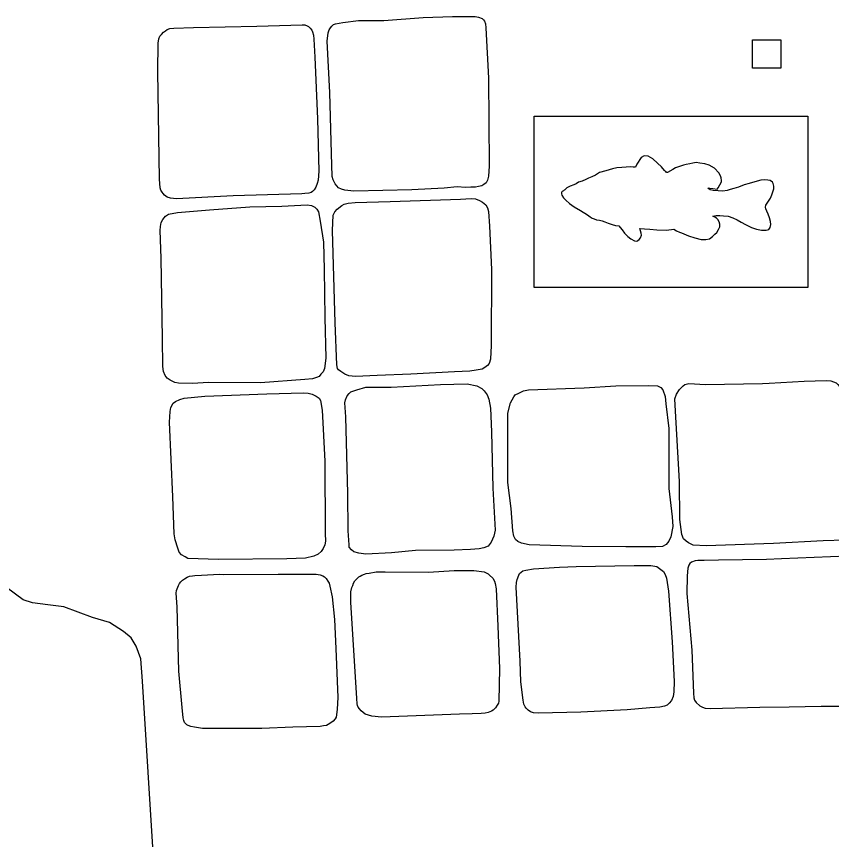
# Model space of a CAD drawing. Extents: x 1084508 to 1142749, y 1057638 to 1093403.
# Drawn here: x 1133602 to 1134536, y 1066107 to 1067051 of the extents above; entities that cross this region are included whole.
import ezdxf

# ---------------------------------------------------------------- set-up
doc = ezdxf.new("R2010")
doc.units = 0
for name, color, linetype in [('Level 35', 7, 'Continuous'), ('Level 47', 7, 'Continuous'), ('Level 56', 7, 'Continuous'), ('Level 57', 7, 'Continuous')]:
    doc.layers.add(name, color=color, linetype=linetype)

msp = doc.modelspace()

# ---------------------------------------------------------------- linework, layer by layer
at = {"layer": 'Level 35'}
for points in [[(1134055.14, 1066851.93), (1133988.74, 1066850.69), (1133978.17, 1066851.68), (1133974.31, 1066852.93), (1133971.08, 1066854.54), (1133969.22, 1066856.53), (1133967.1, 1066859.02), (1133965.61, 1066861.88), (1133964.74, 1066863.63), (1133963.75, 1066867.23), (1133963, 1066893.86), (1133961.26, 1066963.65), (1133958.02, 1067022.5), (1133959.27, 1067031.96), (1133960.51, 1067035.69), (1133961.76, 1067037.93), (1133963.25, 1067039.92), (1133965.49, 1067041.66), (1133967.72, 1067042.41), (1133975.93, 1067043.9), (1133994.09, 1067046.39), (1134023.18, 1067046.14), (1134067.95, 1067049.63), (1134101.52, 1067050.87), (1134127.64, 1067050.87), (1134131.62, 1067050.12), (1134135.6, 1067048.63), (1134137.09, 1067047.14), (1134138.33, 1067045.39), (1134139.58, 1067042.41), (1134140.07, 1067037.68), (1134142.81, 1066980.2), (1134143.31, 1066930.44), (1134143.56, 1066879.18), (1134143.06, 1066867.73), (1134141.81, 1066863.25), (1134140.32, 1066860.27), (1134137.59, 1066858.03), (1134135.35, 1066856.78), (1134131.62, 1066855.79), (1134128.14, 1066855.29), (1134122.91, 1066855.04), (1134116.45, 1066854.79), (1134107.24, 1066855.54), (1134092.07, 1066853.8)], [(1134015.28, 1066639.35), (1133990.5, 1066638.17), (1133982.83, 1066638.76), (1133978.3, 1066640.53), (1133973.58, 1066643.87), (1133971.22, 1066645.65), (1133970.04, 1066647.22), (1133969.26, 1066651.35), (1133967.09, 1066699.56), (1133964.34, 1066805.42), (1133964.73, 1066822.93), (1133966.7, 1066826.87), (1133969.65, 1066829.82), (1133974.96, 1066833.95), (1133977.52, 1066835.72), (1133982.04, 1066836.9), (1133990.3, 1066837.69), (1134030.22, 1066838.87), (1134111.05, 1066841.43), (1134123.05, 1066842.02), (1134127.97, 1066841.63), (1134132.69, 1066839.85), (1134136.23, 1066837.89), (1134139.77, 1066834.94), (1134141.93, 1066831.39), (1134143.11, 1066827.06), (1134144.09, 1066810.34), (1134146.45, 1066760.75), (1134146.06, 1066673.59), (1134145.08, 1066657.84), (1134143.9, 1066653.12), (1134141.73, 1066650.56), (1134138.78, 1066648.2), (1134135.64, 1066646.63), (1134128.95, 1066645.25), (1134121.67, 1066644.27), (1134104.17, 1066643.48), (1134053.82, 1066640.73)], [(1133881.54, 1066630.89), (1133822.35, 1066631.28), (1133803.27, 1066630.1), (1133787.54, 1066630.49), (1133783.61, 1066631.28), (1133778.1, 1066633.84), (1133774.76, 1066636.2), (1133772.2, 1066639.35), (1133770.43, 1066643.68), (1133769.84, 1066649.38), (1133769.25, 1066681.65), (1133767.87, 1066773.74), (1133766.69, 1066805.42), (1133766.89, 1066810.14), (1133767.87, 1066814.67), (1133769.84, 1066818.01), (1133772.79, 1066821.95), (1133776.13, 1066824.31), (1133786.36, 1066826.08), (1133823.13, 1066829.23), (1133869.35, 1066832.77), (1133905.93, 1066833.36), (1133935.04, 1066834.94), (1133939.95, 1066833.95), (1133943.89, 1066832.18), (1133946.05, 1066830.02), (1133948.02, 1066826.67), (1133950.18, 1066816.24), (1133953.92, 1066792.24), (1133954.51, 1066760.56), (1133955.29, 1066705.86), (1133956.47, 1066659.03), (1133954.9, 1066647.22), (1133953.33, 1066643.48), (1133950.77, 1066640.73), (1133948.8, 1066638.17), (1133945.85, 1066636.99), (1133941.33, 1066635.41), (1133932.28, 1066634.43)], [(1134087.98, 1066629.01), (1134118.6, 1066629.56), (1134129.64, 1066627.35), (1134135.43, 1066624.31), (1134137.92, 1066621.55), (1134141.5, 1066617.14), (1134143.43, 1066611.89), (1134145.36, 1066601.68), (1134146.47, 1066574.63), (1134147.85, 1066510.04), (1134150.61, 1066462.02), (1134148.94, 1066455.01), (1134145.92, 1066447.94), (1134142.61, 1066443.52), (1134137.64, 1066441.59), (1134132.12, 1066440.49), (1134122.47, 1066439.66), (1134103.43, 1066438.83), (1134059.29, 1066438.56), (1134031.71, 1066435.8), (1134002.46, 1066434.14), (1133994.46, 1066435.52), (1133988.67, 1066437.18), (1133985.91, 1066439.11), (1133983.15, 1066442.42), (1133983.15, 1066445.18), (1133982.05, 1066461.19), (1133981.77, 1066503.7), (1133979.29, 1066591.74), (1133978.46, 1066608.03), (1133979.01, 1066611.34), (1133980.95, 1066615.76), (1133983.43, 1066618.52), (1133985.08, 1066620.45), (1133991.98, 1066622.93), (1134002.19, 1066625.69), (1134031.43, 1066625.69)], [(1134289.09, 1066627.35), (1134326.89, 1066627.63), (1134336.82, 1066627.35), (1134340.68, 1066625.42), (1134342.89, 1066622.66), (1134345.37, 1066615.2), (1134346.2, 1066606.65), (1134349.51, 1066578.5), (1134349.78, 1066509.77), (1134353.65, 1066477.2), (1134354.2, 1066465.88), (1134351.99, 1066454.29), (1134349.78, 1066449.05), (1134346.47, 1066445.46), (1134342.61, 1066443.25), (1134334.89, 1066442.7), (1134328.54, 1066442.7), (1134300.4, 1066442.7), (1134250.19, 1066443.25), (1134189.5, 1066444.91), (1134180.68, 1066447.11), (1134176.54, 1066448.77), (1134173.83, 1066451.14), (1134171.85, 1066455.12), (1134170.93, 1066461.25), (1134169.09, 1066486.86), (1134165.23, 1066516.67), (1134164.95, 1066574.36), (1134165.23, 1066595.88), (1134168.26, 1066608.03), (1134172.12, 1066614.65), (1134173.5, 1066616.86), (1134177.64, 1066619.07), (1134183.16, 1066621.55), (1134188.68, 1066622.66), (1134252.68, 1066624.87)], [(1133817.82, 1066615.54), (1133889.02, 1066618.1), (1133931.1, 1066619.28), (1133936.41, 1066618.89), (1133940.94, 1066617.9), (1133945.46, 1066615.54), (1133948.8, 1066613.18), (1133950.38, 1066610.42), (1133952.34, 1066599.41), (1133955.29, 1066540.97), (1133955.88, 1066457.93), (1133956.28, 1066449.07), (1133955.49, 1066444.94), (1133953.52, 1066440.81), (1133951.16, 1066437.27), (1133947.82, 1066434.32), (1133942.9, 1066432.15), (1133933.27, 1066429.59), (1133911.83, 1066428.81), (1133833.36, 1066428.02), (1133798.36, 1066429.2), (1133795.21, 1066431.17), (1133791.08, 1066433.73), (1133788.52, 1066436.48), (1133786.95, 1066441.01), (1133783.8, 1066450.65), (1133782.62, 1066457.54), (1133781.25, 1066500.23), (1133777.31, 1066585.83), (1133777.9, 1066597.83), (1133778.89, 1066602.55), (1133781.64, 1066607.28), (1133784.2, 1066609.44), (1133789.31, 1066611.6), (1133794.03, 1066613.18)], [(1134243.52, 1066420.33), (1134309.93, 1066421.47), (1134328.94, 1066421.19), (1134336.03, 1066420.05), (1134338.87, 1066418.06), (1134343.41, 1066414.37), (1134345.4, 1066410.96), (1134346.82, 1066406.71), (1134349.37, 1066391.94), (1134353.34, 1066333.74), (1134355.61, 1066288.31), (1134355.33, 1066276.39), (1134354.76, 1066271.28), (1134352.78, 1066266.45), (1134349.94, 1066263.61), (1134347.67, 1066261.34), (1134344.55, 1066259.92), (1134339.44, 1066258.78), (1134328.09, 1066258.22), (1134301.98, 1066255.94), (1134248.63, 1066253.11), (1134200.39, 1066251.97), (1134194.71, 1066252.25), (1134191.03, 1066253.39), (1134188.47, 1066255.38), (1134186.2, 1066257.65), (1134185.07, 1066259.35), (1134183.65, 1066262.19), (1134182.8, 1066267.02), (1134179.96, 1066288.03), (1134179.11, 1066311.59), (1134174.57, 1066396.48), (1134175.13, 1066401.88), (1134175.7, 1066405.29), (1134177.69, 1066410.11), (1134178.54, 1066412.1), (1134180.53, 1066413.8), (1134182.51, 1066415.22), (1134185.92, 1066415.79), (1134194.43, 1066417.49), (1134224.23, 1066419.48)], [(1134103.6, 1066415.66), (1134126.33, 1066415.51), (1134137.96, 1066414.09), (1134142.5, 1066411.82), (1134144.2, 1066410.4), (1134147.89, 1066406.99), (1134149.88, 1066403.3), (1134150.73, 1066400.74), (1134151.86, 1066394.5), (1134153.85, 1066351.91), (1134155.55, 1066303.36), (1134154.81, 1066265.77), (1134154.43, 1066263.57), (1134152.99, 1066261.18), (1134151.18, 1066258.02), (1134148.4, 1066255.53), (1134146.49, 1066254.19), (1134142.48, 1066252.76), (1134139.32, 1066251.99), (1134134.64, 1066251.51), (1134124.12, 1066251.42), (1134109.59, 1066250.94), (1134020.49, 1066247.4), (1134009.05, 1066248.46), (1134005.33, 1066249.53), (1134001.52, 1066251), (1133999.47, 1066252.66), (1133996.93, 1066254.81), (1133994.97, 1066257.06), (1133993.7, 1066258.83), (1133992.82, 1066260.68), (1133992.43, 1066262.74), (1133992.04, 1066268.8), (1133985, 1066379.15), (1133985, 1066391.28), (1133986.31, 1066396.19), (1133987.3, 1066398.54), (1133988.41, 1066401.13), (1133989.77, 1066403.61), (1133991.13, 1066405.34), (1133992.67, 1066406.94), (1133994.22, 1066408.24), (1133995.82, 1066409.23), (1133997.92, 1066410.34), (1134000.7, 1066411.45), (1134002.68, 1066412.01), (1134006.32, 1066412.63), (1134014.04, 1066413.92), (1134024.67, 1066414.05), (1134074.14, 1066413.86)]]:
    msp.add_lwpolyline(points, close=True, dxfattribs=at)
for points in [[(1133928.97, 1066847.56), (1133850.36, 1066845.11), (1133785.51, 1066841.71), (1133778.35, 1066842.47), (1133774.58, 1066843.79), (1133771.75, 1066845.86), (1133770.05, 1066847.94), (1133768.73, 1066849.44), (1133767.41, 1066851.71), (1133766.47, 1066854.35), (1133765.9, 1066864.16), (1133763.83, 1066987.7), (1133764.4, 1067020.33), (1133764.96, 1067025.23), (1133766.28, 1067028.25), (1133768.17, 1067030.33), (1133770.62, 1067032.78), (1133772.69, 1067034.29), (1133774.58, 1067035.8), (1133777.59, 1067036.93), (1133782.31, 1067037.31), (1133804.74, 1067038.06), (1133877.32, 1067039.76), (1133929.54, 1067041.45), (1133932.55, 1067041.27), (1133935, 1067040.13), (1133936.51, 1067039.38), (1133938.4, 1067037.49), (1133940.28, 1067035.04), (1133941.23, 1067033.16), (1133942.36, 1067029.57), (1133942.73, 1067024.86), (1133943.87, 1067004.3), (1133946.88, 1066933.57), (1133948.58, 1066873.4), (1133947.82, 1066863.03), (1133946.69, 1066859.25), (1133945.19, 1066855.29), (1133943.11, 1066852.09), (1133941.41, 1066850.2), (1133939.72, 1066849.07), (1133936.89, 1066848.12), (1133932.37, 1066847.94), (1133928.97, 1066847.56)], [(1134464.52, 1066630.48), (1134504.9, 1066632.63), (1134530, 1066633.46), (1134535.52, 1066633.18), (1134541.59, 1066630.7), (1134543.24, 1066629.04), (1134545.45, 1066626.56), (1134547.11, 1066620.49), (1134550.97, 1066572.18), (1134560.35, 1066531.61), (1134561.73, 1066512.01), (1134565.31, 1066470.89), (1134565.31, 1066461.78), (1134564.76, 1066458.74), (1134562.83, 1066455.71), (1134559.52, 1066452.67), (1134555.66, 1066450.74), (1134551.52, 1066450.46), (1134526.69, 1066449.63), (1134469.65, 1066446.69)], [(1134469.65, 1066446.69), (1134392.54, 1066443.8), (1134377.65, 1066444.63), (1134372.4, 1066447.39), (1134369.37, 1066449.32), (1134366.34, 1066451.81), (1134364.4, 1066457.05), (1134362.2, 1066474.16), (1134361.92, 1066517.5), (1134356.96, 1066604.99), (1134356.68, 1066612.44), (1134358.34, 1066617.69), (1134361.92, 1066623.21), (1134366.06, 1066627.35), (1134367.99, 1066629.01), (1134372.68, 1066629.83), (1134391.72, 1066628.73), (1134457.1, 1066630.11), (1134464.52, 1066630.48)], [(1134478.68, 1066428.85), (1134461.53, 1066428.17), (1134406.44, 1066427.54), (1134390.06, 1066427.23), (1134382.82, 1066427.23), (1134379.99, 1066426.6), (1134375.58, 1066425.02), (1134373.69, 1066423.76), (1134372.43, 1066421.56), (1134371.49, 1066418.41), (1134370.86, 1066409.59), (1134370.23, 1066389.11), (1134375.9, 1066324.22), (1134378.1, 1066274.76), (1134378.42, 1066269.72), (1134379.05, 1066266.89), (1134380.93, 1066264.05), (1134385.03, 1066260.27), (1134388.18, 1066258.7), (1134391.32, 1066257.75), (1134396.99, 1066257.44), (1134453.98, 1066258.7), (1134487.68, 1066259.35)], [(1134487.68, 1066259.35), (1134524.27, 1066260.06), (1134556.69, 1066260.06), (1134562.68, 1066260.06), (1134567.08, 1066261.32), (1134572.44, 1066264.47), (1134574.01, 1066266.68), (1134575.9, 1066269.51), (1134576.84, 1066273.61), (1134576.21, 1066282.43), (1134574.64, 1066421.66), (1134574.07, 1066424.31), (1134573.38, 1066426.07), (1134570.86, 1066428.59), (1134568.7, 1066430.19), (1134565.24, 1066431.61), (1134563.31, 1066432.05), (1134553.55, 1066432.05), (1134478.68, 1066428.85)], [(1133838.83, 1066410.99), (1133901.78, 1066411.3), (1133935.84, 1066411.49), (1133945.46, 1066411.3), (1133950.09, 1066410.56), (1133953.05, 1066409.64), (1133955.09, 1066408.16), (1133956.76, 1066406.49), (1133958.79, 1066403.53), (1133960.27, 1066401.12), (1133961.01, 1066397.6), (1133963.61, 1066385.38), (1133966.57, 1066359.45), (1133967.86, 1066326.11), (1133970.08, 1066269.99), (1133969.5, 1066256.72), (1133968.9, 1066250.13), (1133968.42, 1066247.5), (1133967.11, 1066245.58), (1133964.95, 1066242.82), (1133962.2, 1066240.91), (1133959.21, 1066238.87), (1133957.17, 1066238.03), (1133953.94, 1066237.32), (1133949.87, 1066236.84), (1133918.5, 1066235.88), (1133883.07, 1066234.56), (1133815.19, 1066234.44), (1133805.85, 1066235.88), (1133801.78, 1066236.6), (1133798.67, 1066238.03), (1133797.23, 1066238.75), (1133796.04, 1066239.95), (1133794.6, 1066241.39), (1133793.88, 1066243.54), (1133793.16, 1066246.66), (1133791.97, 1066258.4), (1133788.13, 1066300.08), (1133786.22, 1066373.86), (1133785.02, 1066389.43), (1133785.45, 1066392.71), (1133786.22, 1066394.67), (1133787.67, 1066398.34), (1133788.95, 1066400.82), (1133790.32, 1066402.62), (1133792.37, 1066404.5), (1133794.68, 1066406.04), (1133797.75, 1066407.83), (1133800.14, 1066408.94), (1133803.82, 1066409.54), (1133806.46, 1066409.71), (1133813.98, 1066410.39), (1133834.48, 1066411.25), (1133838.83, 1066410.99)]]:
    msp.add_lwpolyline(points, dxfattribs=at)
at = {"layer": 'Level 47'}
msp.add_lwpolyline([(1133591.97, 1065722.16), (1133614.57, 1065723.62), (1133657.57, 1065725.07), (1133702.03, 1065725.8), (1133718.07, 1065725.8), (1133729.73, 1065730.18), (1133742.12, 1065736.01), (1133748.68, 1065741.12), (1133755.97, 1065751.33), (1133758.88, 1065759.35), (1133763.26, 1065784.14), (1133772, 1065877.49), (1133746.49, 1066288.78), (1133744.31, 1066314.3), (1133739.2, 1066328.88), (1133733.37, 1066338.36), (1133724.63, 1066345.66), (1133708.59, 1066355.87), (1133688.91, 1066361.7), (1133656.11, 1066374.1), (1133637.89, 1066376.28), (1133620.4, 1066378.47), (1133609.47, 1066382.12), (1133590.52, 1066395.97)], dxfattribs=at)
at = {"layer": 'Level 56'}
msp.add_lwpolyline([(1134445.48, 1066991.46), (1134445.48, 1067024.13), (1134478.25, 1067024.13), (1134478.25, 1066991.46)], close=True, dxfattribs=at)
at = {"layer": 'Level 57'}
for points in [[(1134509.1, 1066936.44), (1134509.1, 1066740.26), (1134195.22, 1066740.26)], [(1134195.22, 1066740.26), (1134195.22, 1066936.44), (1134509.1, 1066936.44)], [(1134344.65, 1066874.25), (1134341.13, 1066878.45), (1134336.66, 1066882.78), (1134331.38, 1066887.66), (1134325.96, 1066890.5), (1134321.22, 1066890.91), (1134317.97, 1066889.28), (1134312.91, 1066881.62)], [(1134312.91, 1066881.62), (1134311.29, 1066877.96), (1134308.85, 1066877.96), (1134305.19, 1066878.37), (1134300.72, 1066877.96), (1134295.85, 1066877.56), (1134290.16, 1066877.15), (1134285.29, 1066876.34), (1134277.57, 1066873.9), (1134270.26, 1066871.87), (1134265.79, 1066869.02), (1134261.32, 1066866.99), (1134257.66, 1066865.37), (1134254.41, 1066863.74), (1134250.35, 1066862.12), (1134246.29, 1066860.9), (1134243.44, 1066858.87), (1134240.6, 1066857.65), (1134236.54, 1066856.43), (1134234.1, 1066855.21), (1134232.88, 1066854.4), (1134232.07, 1066853.59), (1134231.26, 1066852.78), (1134230.3, 1066852.21), (1134229.63, 1066851.56), (1134229.04, 1066850.91)], [(1134406.33, 1066850.77), (1134400.66, 1066851.15), (1134397, 1066851.96), (1134394.56, 1066853.99), (1134396.6, 1066853.99), (1134400.25, 1066853.59), (1134405.13, 1066852.78), (1134406.35, 1066854.4), (1134410, 1066861.31), (1134410, 1066862.93), (1134409.6, 1066865.77), (1134408.78, 1066868.21), (1134407.16, 1066871.46), (1134401.88, 1066876.74), (1134395.78, 1066880.4), (1134390.91, 1066882.02), (1134385.22, 1066882.84), (1134381.16, 1066883.24), (1134377.1, 1066882.84), (1134373.85, 1066882.02), (1134369.38, 1066881.21), (1134366.53, 1066880.4), (1134362.88, 1066879.18), (1134359.63, 1066877.96), (1134357.19, 1066877.15), (1134354.35, 1066875.52), (1134348.25, 1066871.87), (1134347.03, 1066871.87), (1134346.22, 1066873.09), (1134345.41, 1066873.09), (1134345, 1066873.9), (1134344.65, 1066874.25)], [(1134448.19, 1066861.31), (1134441.69, 1066859.27), (1134436, 1066857.65), (1134429.5, 1066855.21), (1134424.22, 1066853.59), (1134420.16, 1066852.37), (1134416.63, 1066851.31)], [(1134468.5, 1066860.9), (1134465.91, 1066862.81), (1134463.34, 1066863.35), (1134459.55, 1066863.62), (1134455.08, 1066863.08), (1134448.19, 1066861.31)], [(1134464.03, 1066838.96), (1134466.06, 1066842.62), (1134467.69, 1066846.28), (1134468.91, 1066849.93), (1134470.12, 1066853.18), (1134470.12, 1066856.43), (1134469.31, 1066859.27), (1134468.5, 1066860.9)], [(1134229.04, 1066850.91), (1134227.6, 1066850.34), (1134227.19, 1066849.93), (1134226.79, 1066849.12), (1134226.79, 1066847.49), (1134227.19, 1066845.87), (1134228.82, 1066843.03), (1134231.66, 1066840.18), (1134235.73, 1066836.53), (1134241.01, 1066832.46), (1134248.32, 1066828.4), (1134256.44, 1066823.53), (1134258.07, 1066822.31), (1134259.69, 1066821.09), (1134261.72, 1066819.46), (1134264.16, 1066818.65), (1134266.6, 1066817.84), (1134270.26, 1066817.43), (1134273.1, 1066816.62), (1134276.35, 1066815.4), (1134280.01, 1066813.78), (1134284.88, 1066812.15), (1134288.54, 1066811.34), (1134292.19, 1066810.93), (1134293.82, 1066808.9), (1134296.25, 1066806.06), (1134298.69, 1066802.4), (1134302.75, 1066798.75), (1134306, 1066795.9), (1134310.47, 1066793.46), (1134312.91, 1066793.06), (1134314.13, 1066793.87), (1134315.75, 1066795.09), (1134317.38, 1066797.12), (1134318.19, 1066799.96), (1134317.79, 1066802.4), (1134317.38, 1066805.25), (1134316.57, 1066807.68), (1134321.85, 1066807.28), (1134327.94, 1066806.87), (1134336.07, 1066806.06), (1134347.03, 1066805.65), (1134355.57, 1066806.87), (1134358.41, 1066805.25), (1134362.06, 1066803.62), (1134364.32, 1066802.77)], [(1134416.63, 1066851.31), (1134411.61, 1066850.62), (1134406.33, 1066850.77)], [(1134392.13, 1066795.09), (1134396.19, 1066795.9), (1134399.84, 1066798.74), (1134402.28, 1066801.18), (1134404.72, 1066803.21), (1134406.75, 1066806.46), (1134407.97, 1066809.71), (1134407.97, 1066812.56), (1134407.56, 1066815.4), (1134405.94, 1066818.25), (1134404.31, 1066819.46), (1134402.28, 1066820.68), (1134400.25, 1066821.9), (1134403.91, 1066822.71), (1134407.97, 1066822.71), (1134412.44, 1066822.31), (1134417.72, 1066821.9), (1134423, 1066819.87), (1134427.88, 1066817.84), (1134432.75, 1066814.99), (1134437.63, 1066812.15), (1134444.53, 1066808.9), (1134450.22, 1066806.87), (1134455.91, 1066805.65), (1134461.19, 1066805.65), (1134464.44, 1066806.46), (1134465.66, 1066808.9), (1134466.47, 1066812.15), (1134466.06, 1066815.81), (1134465.25, 1066819.87), (1134463.62, 1066824.34), (1134462, 1066827.59), (1134460.78, 1066830.43), (1134460.37, 1066832.06), (1134460.78, 1066834.49), (1134462.41, 1066836.93), (1134464.03, 1066838.96)], [(1134364.32, 1066802.77), (1134372.27, 1066799.37), (1134379.45, 1066797.07), (1134386.76, 1066795.31), (1134392.13, 1066795.09)]]:
    msp.add_lwpolyline(points, dxfattribs=at)

doc.saveas('drawing.dxf')
